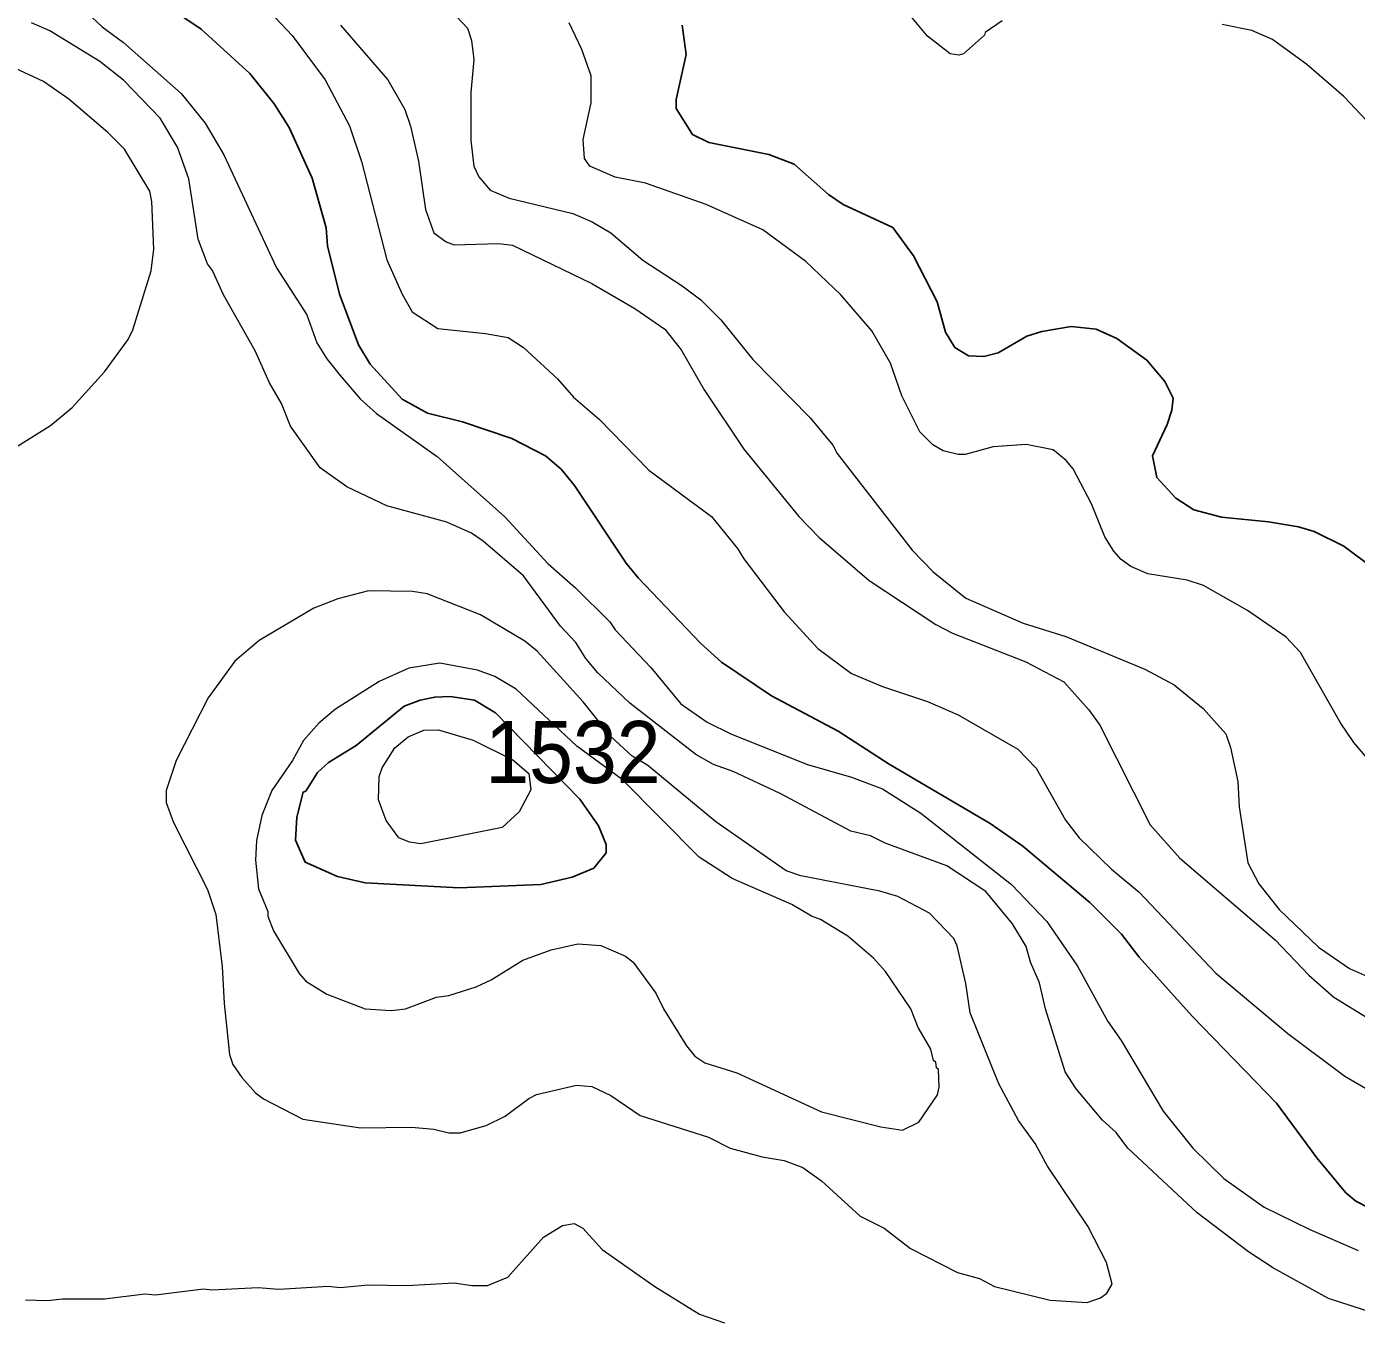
# Model space of a CAD drawing. Extents: x 598.3 to 623.2, y 6902.2 to 6930.1.
# Drawn here: x 613.593 to 615.307, y 6905.931 to 6907.601 of the extents above; entities that cross this region are included whole.
import ezdxf

# ---------------------------------------------------------------- set-up
doc = ezdxf.new("R2010")
doc.units = 0
doc.header["$LTSCALE"] = 0.032
doc.layers.add('1', color=7, linetype='Continuous', lineweight=25)
doc.layers.add('2', color=7, linetype='Continuous', lineweight=13)
doc.layers.add('21', color=7, linetype='Continuous')

msp = doc.modelspace()

# ---------------------------------------------------------------- linework, layer by layer
at = {"layer": '1'}
for points in [[(613.7758, 6907.6256), (613.8179, 6907.5972), (613.8807, 6907.5402), (613.9119, 6907.5012), (613.9314, 6907.4708), (613.9609, 6907.4053), (613.9792, 6907.3412), (613.9809, 6907.3183), (613.9962, 6907.2557), (614.0207, 6907.1906), (614.0357, 6907.1658), (614.077, 6907.1205), (614.1098, 6907.1024), (614.1546, 6907.0912), (614.2183, 6907.07), (614.2617, 6907.0474), (614.2821, 6907.0302), (614.2992, 6907.0092), (614.366, 6906.9093), (614.3815, 6906.8903), (614.4619, 6906.8059), (614.4886, 6906.7817), (614.5534, 6906.7383), (614.6393, 6906.6927), (614.7051, 6906.6501), (614.8352, 6906.5737), (614.8772, 6906.5445), (614.9638, 6906.4716), (615.0046, 6906.4308), (615.0275, 6906.4014), (615.0956, 6906.3251), (615.2046, 6906.2131), (615.2566, 6906.1427), (615.294, 6906.0977), (615.3066, 6906.087), (615.3402, 6906.0694)], [(614.4382, 6907.6026), (614.443, 6907.5647), (614.4302, 6907.5067), (614.4302, 6907.4951), (614.4515, 6907.4617), (614.4725, 6907.4513), (614.5496, 6907.436), (614.5825, 6907.4233), (614.6268, 6907.3842), (614.6457, 6907.3713), (614.7096, 6907.3417), (614.7363, 6907.3054), (614.7667, 6907.246), (614.7775, 6907.2067), (614.7898, 6907.1873), (614.8074, 6907.1762), (614.8271, 6907.1754), (614.8457, 6907.1803), (614.8825, 6907.2015), (614.9019, 6907.2079), (614.9398, 6907.2141), (614.9718, 6907.2108), (614.9984, 6907.1988), (615.037, 6907.1706), (615.0606, 6907.1432), (615.071, 6907.1217), (615.0696, 6907.1065), (615.0634, 6907.0878), (615.0445, 6907.0473), (615.0503, 6907.0197), (615.0746, 6906.993), (615.0979, 6906.9778), (615.1336, 6906.9686), (615.194, 6906.9625), (615.2328, 6906.956), (615.2528, 6906.9501), (615.2912, 6906.931), (615.3288, 6906.9031)]]:
    msp.add_lwpolyline(points, dxfattribs=at)
msp.add_lwpolyline([(613.9938, 6906.5052), (614.0295, 6906.4969), (614.1505, 6906.4906), (614.2556, 6906.4949), (614.2961, 6906.5046), (614.3241, 6906.516), (614.34, 6906.5357), (614.3402, 6906.5463), (614.3302, 6906.5707), (614.306, 6906.6049), (614.1972, 6906.7161), (614.1702, 6906.7325), (614.139, 6906.7373), (614.119, 6906.7365), (614.1001, 6906.7326), (614.0798, 6906.7248), (614.0178, 6906.6741), (613.9822, 6906.6523), (613.9677, 6906.6392), (613.9526, 6906.6154), (613.9492, 6906.614), (613.9412, 6906.5816), (613.9396, 6906.552), (613.9521, 6906.5237)], close=True, dxfattribs=at)
at = {"layer": '2'}
for points in [[(613.6636, 6907.6254), (613.69, 6907.6005), (613.7175, 6907.5802), (613.792, 6907.5146), (613.8232, 6907.4762), (613.8471, 6907.4354), (613.915, 6907.2899), (613.9539, 6907.2291), (613.9668, 6907.1929), (613.9798, 6907.1725), (613.997, 6907.1509), (614.0229, 6907.1211), (614.0441, 6907.102), (614.1223, 6907.0468), (614.2092, 6906.9687), (614.2651, 6906.9081), (614.3007, 6906.8773), (614.3447, 6906.8334), (614.3516, 6906.8231), (614.3976, 6906.7748), (614.4363, 6906.7279), (614.4703, 6906.7044), (614.5016, 6906.6887), (614.5998, 6906.6498), (614.6563, 6906.6331), (614.6962, 6906.6181), (614.7458, 6906.5868), (614.8629, 6906.4949), (614.9081, 6906.4472), (614.948, 6906.3896), (614.9869, 6906.3184), (615.004, 6906.2937), (615.0584, 6906.2029), (615.0966, 6906.1553), (615.1364, 6906.1162), (615.1885, 6906.079), (615.2464, 6906.0507), (615.3098, 6906.0234)], [(613.8922, 6907.6348), (613.9351, 6907.5894), (613.9776, 6907.5323), (614.009, 6907.473), (614.0246, 6907.4269), (614.0574, 6907.3002), (614.0769, 6907.256), (614.09, 6907.2331), (614.123, 6907.2116), (614.1846, 6907.2052), (614.2139, 6907.1998), (614.2335, 6907.1869), (614.2774, 6907.1466), (614.2978, 6907.1231), (614.331, 6907.0948), (614.3951, 6907.029), (614.4758, 6906.9694), (614.5096, 6906.9282), (614.5174, 6906.9149), (614.5694, 6906.8465), (614.6128, 6906.7991), (614.6563, 6906.7668), (614.6962, 6906.75), (614.7545, 6906.7307), (614.7939, 6906.7138), (614.871, 6906.6696), (614.8947, 6906.6451), (614.9325, 6906.5777), (614.95, 6906.555), (614.9917, 6906.5149), (615.0272, 6906.4851), (615.126, 6906.3806), (615.2191, 6906.3028), (615.2927, 6906.2481), (615.3325, 6906.2247)], [(614.133, 6907.6286), (614.1613, 6907.5986), (614.1662, 6907.5828), (614.1694, 6907.5585), (614.1654, 6907.5157), (614.1655, 6907.4537), (614.1694, 6907.4209), (614.1757, 6907.407), (614.1903, 6907.39), (614.215, 6907.3797), (614.2972, 6907.3599), (614.3219, 6907.3492), (614.3459, 6907.3347), (614.3875, 6907.2995), (614.4382, 6907.2667), (614.4621, 6907.2485), (614.488, 6907.2227), (614.5291, 6907.1718), (614.6029, 6907.0964), (614.6324, 6907.0612), (614.6379, 6907.0506), (614.7348, 6906.9259), (614.7618, 6906.8978), (614.8036, 6906.864), (614.8778, 6906.8316), (614.9327, 6906.8146), (615.0346, 6906.7727), (615.0726, 6906.7521)], [(615.3313, 6905.9422), (615.2715, 6905.9613), (615.2004, 6906.0004), (615.1681, 6906.0214), (615.102, 6906.0719), (615.0129, 6906.1553), (614.9977, 6906.1754), (614.9801, 6906.1914), (614.9461, 6906.2318), (614.9319, 6906.2536), (614.9065, 6906.3345), (614.8989, 6906.368), (614.887, 6906.3949), (614.8818, 6906.4152), (614.8642, 6906.4441), (614.8298, 6906.4858), (614.7793, 6906.5191), (614.6999, 6906.5484), (614.6808, 6906.5577), (614.6557, 6906.5639), (614.5642, 6906.6121), (614.5036, 6906.6408), (614.4785, 6906.6497), (614.4557, 6906.6626), (614.3706, 6906.7285), (614.3293, 6906.7678), (614.3139, 6906.7862), (614.3008, 6906.8068), (614.2813, 6906.8278), (614.2336, 6906.8926), (614.1815, 6906.9375), (614.1665, 6906.9477), (614.1347, 6906.9621), (614.0572, 6906.9829), (614.0056, 6907.0074), (613.9713, 6907.032), (613.9329, 6907.0857), (613.9216, 6907.1149), (613.9058, 6907.1416), (613.8876, 6907.1829), (613.8468, 6907.255), (613.8325, 6907.2865), (613.826, 6907.2948), (613.8141, 6907.3267), (613.8019, 6907.4044), (613.7872, 6907.4452), (613.7651, 6907.4826), (613.7175, 6907.5317), (613.687, 6907.5557), (613.6225, 6907.5953), (613.5989, 6907.6056)], [(613.9974, 6907.6024), (614.0585, 6907.5323), (614.0803, 6907.4937), (614.0877, 6907.4724), (614.0982, 6907.4274), (614.1069, 6907.3649), (614.1179, 6907.3347), (614.1339, 6907.3235), (614.1439, 6907.3195), (614.2014, 6907.3211), (614.2194, 6907.3191), (614.3214, 6907.2694), (614.377, 6907.2375), (614.4155, 6907.2109), (614.4367, 6907.184), (614.4665, 6907.1325), (614.5177, 6907.0561), (614.5883, 6906.9694), (614.6146, 6906.9423), (614.679, 6906.8867), (614.7653, 6906.8302), (614.7866, 6906.819), (614.8813, 6906.7818), (614.9302, 6906.756), (614.9625, 6906.7199), (614.9764, 6906.7004), (615.0414, 6906.572), (615.0797, 6906.529), (615.2028, 6906.4237), (615.2459, 6906.3781), (615.2784, 6906.3496), (615.3217, 6906.3232)], [(615.1104, 6906.8805), (615.0893, 6906.8871), (615.0383, 6906.8954), (615.0165, 6906.9048), (615.0042, 6906.9137), (614.9945, 6906.9245), (614.983, 6906.943), (614.9659, 6906.9854), (614.9421, 6907.0307), (614.9332, 6907.0414), (614.9164, 6907.0551), (614.8818, 6907.0619), (614.8392, 6907.0589), (614.803, 6907.0491), (614.7939, 6907.0491), (614.7747, 6907.054), (614.7612, 6907.0618), (614.7446, 6907.0783), (614.7215, 6907.1247), (614.7068, 6907.1667), (614.6826, 6907.2085), (614.6426, 6907.2551), (614.5974, 6907.2979), (614.5421, 6907.3387), (614.469, 6907.3712), (614.3908, 6907.3989), (614.3518, 6907.4065), (614.3191, 6907.4209), (614.312, 6907.4306), (614.3103, 6907.4553), (614.3208, 6907.5025), (614.3208, 6907.5371), (614.3086, 6907.5714), (614.2924, 6907.6054)], [(614.8508, 6907.6082), (614.8287, 6907.5933), (614.828, 6907.5895), (614.8008, 6907.5655), (614.7949, 6907.5639), (614.7836, 6907.5655), (614.7544, 6907.5885), (614.7327, 6907.6141)], [(615.3355, 6907.4639), (615.2913, 6907.5105), (615.2434, 6907.5519), (615.1991, 6907.5841), (615.1727, 6907.5956), (615.1342, 6907.6036)], [(613.5314, 6907.0295), (613.6235, 6907.0864), (613.6516, 6907.1099), (613.6932, 6907.1556), (613.7237, 6907.1976), (613.7296, 6907.2097), (613.7533, 6907.286), (613.7567, 6907.3139), (613.7542, 6907.3752), (613.7516, 6907.3884), (613.719, 6907.4426), (613.6977, 6907.4642), (613.647, 6907.507), (613.6147, 6907.53), (613.5662, 6907.5523)], [(615.3215, 6906.6578), (615.3042, 6906.6778), (615.2867, 6906.7032), (615.2355, 6906.794), (615.2167, 6906.8136), (615.167, 6906.8481), (615.1104, 6906.8805)], [(615.0726, 6906.7521), (615.1097, 6906.7217), (615.1389, 6906.6891), (615.1451, 6906.6717), (615.1546, 6906.6276), (615.1562, 6906.5949), (615.1673, 6906.523), (615.1815, 6906.4959), (615.208, 6906.4629), (615.2585, 6906.414), (615.2984, 6906.3868), (615.3218, 6906.3764)], [(613.5913, 6905.9595), (613.6199, 6905.9587), (613.639, 6905.9611), (613.6932, 6905.9611), (613.7453, 6905.9675), (613.759, 6905.966), (613.8209, 6905.9739), (613.8314, 6905.9725), (613.8913, 6905.9756), (613.9178, 6905.9733), (613.982, 6905.9773), (613.9972, 6905.9757), (614.0333, 6905.9788), (614.083, 6905.9781), (614.1439, 6905.9814), (614.1669, 6905.9781), (614.1872, 6905.9781), (614.2133, 6905.9887), (614.2594, 6906.0404), (614.2839, 6906.0554), (614.2988, 6906.0582), (614.31, 6906.0521), (614.335, 6906.0246), (614.4026, 6905.9769), (614.4603, 6905.9413), (614.4926, 6905.9301)]]:
    msp.add_lwpolyline(points, dxfattribs=at)
for points in [[(614.9773, 6905.962), (614.9855, 6905.9683), (614.9926, 6905.9797), (614.9852, 6906.0078), (614.961, 6906.0545), (614.9093, 6906.1319), (614.893, 6906.1613), (614.8717, 6906.1907), (614.8464, 6906.2382), (614.8094, 6906.3297), (614.804, 6906.3672), (614.7928, 6906.4159), (614.7883, 6906.4254), (614.7571, 6906.4581), (614.7162, 6906.4793), (614.693, 6906.4863), (614.591, 6906.506), (614.5721, 6906.5126), (614.4815, 6906.5758), (614.3937, 6906.6483), (614.3734, 6906.6604), (614.3459, 6906.6857), (614.3102, 6906.7304), (614.251, 6906.7959), (614.235, 6906.8086), (614.1781, 6906.8424), (614.1093, 6906.8694), (614.0904, 6906.8725), (614.0335, 6906.8733), (613.9939, 6906.8631), (613.9633, 6906.8513), (613.8927, 6906.8094), (613.8611, 6906.7828), (613.8269, 6906.7355), (613.7856, 6906.6546), (613.7729, 6906.6162), (613.7727, 6906.6007), (613.782, 6906.575), (613.826, 6906.4886), (613.8366, 6906.4563), (613.845, 6906.3894), (613.8473, 6906.3414), (613.8542, 6906.2759), (613.8588, 6906.2628), (613.8701, 6906.246), (613.8878, 6906.2266), (613.8982, 6906.2189), (613.9488, 6906.1927), (614.0232, 6906.1813), (614.0891, 6906.182), (614.1179, 6906.1796), (614.1371, 6906.1748), (614.1516, 6906.1747), (614.1854, 6906.1845), (614.2097, 6906.1965), (614.2405, 6906.2192), (614.2504, 6906.2241), (614.302, 6906.2363), (614.3214, 6906.2347), (614.3462, 6906.2232), (614.3838, 6906.1972), (614.472, 6906.1692), (614.4998, 6906.155), (614.5412, 6906.1438), (614.5696, 6906.1391), (614.5938, 6906.1301), (614.6175, 6906.1128), (614.6675, 6906.0673), (614.6987, 6906.0518), (614.7323, 6906.0257), (614.7931, 6905.9949), (614.8214, 6905.9871), (614.8408, 6905.9767), (614.9124, 6905.9591), (614.9601, 6905.9563)], [(614.7434, 6906.1887), (614.7674, 6906.2237), (614.7693, 6906.2337), (614.7685, 6906.2563), (614.766, 6906.2587), (614.7652, 6906.266), (614.762, 6906.2683), (614.7586, 6906.2827), (614.7423, 6906.3105), (614.7327, 6906.3345), (614.7004, 6906.3828), (614.6847, 6906.4002), (614.6517, 6906.4283), (614.6166, 6906.4499), (614.6048, 6906.4542), (614.5794, 6906.4693), (614.5025, 6906.5029), (614.46, 6906.5303), (614.3607, 6906.6304), (614.3022, 6906.6734), (614.2242, 6906.7467), (614.1965, 6906.7631), (614.1741, 6906.7714), (614.1255, 6906.7802), (614.0856, 6906.7739), (614.0473, 6906.7565), (613.9912, 6906.721), (613.9695, 6906.7027), (613.95, 6906.6805), (613.9354, 6906.6546), (613.909, 6906.6162), (613.8959, 6906.5839), (613.8894, 6906.5518), (613.8878, 6906.5264), (613.8919, 6906.4895), (613.9039, 6906.4602), (613.904, 6906.4541), (613.9109, 6906.4352), (613.9441, 6906.3802), (613.9529, 6906.3702), (613.9797, 6906.3534), (614.0291, 6906.3347), (614.0629, 6906.3326), (614.0811, 6906.3348), (614.1212, 6906.3497), (614.1374, 6906.3521), (614.1725, 6906.3632), (614.1919, 6906.3722), (614.2326, 6906.3973), (614.2691, 6906.4106), (614.3037, 6906.4186), (614.3331, 6906.4162), (614.3648, 6906.4025), (614.375, 6906.3949), (614.4041, 6906.3547), (614.4138, 6906.3345), (614.4435, 6906.287), (614.4543, 6906.2737), (614.4671, 6906.2649), (614.5084, 6906.2523), (614.6178, 6906.2019), (614.694, 6906.1828), (614.7222, 6906.1781)], [(614.0514, 6906.6452), (614.0676, 6906.6712), (614.0848, 6906.6851), (614.105, 6906.6937), (614.1239, 6906.6945), (614.1687, 6906.6811), (614.2199, 6906.6555), (614.2404, 6906.638), (614.2431, 6906.617), (614.2277, 6906.5885), (614.2058, 6906.5683), (614.1009, 6906.5474), (614.0865, 6906.5494), (614.0726, 6906.5549), (614.0562, 6906.5774), (614.0463, 6906.6039), (614.0473, 6906.634)]]:
    msp.add_lwpolyline(points, close=True, dxfattribs=at)

# ---------------------------------------------------------------- texts
at = {"layer": '21', "width": 0.95}
msp.add_text('1532', height=0.08, dxfattribs=at).set_placement((614.1841, 6906.6257))

doc.saveas('drawing.dxf')
